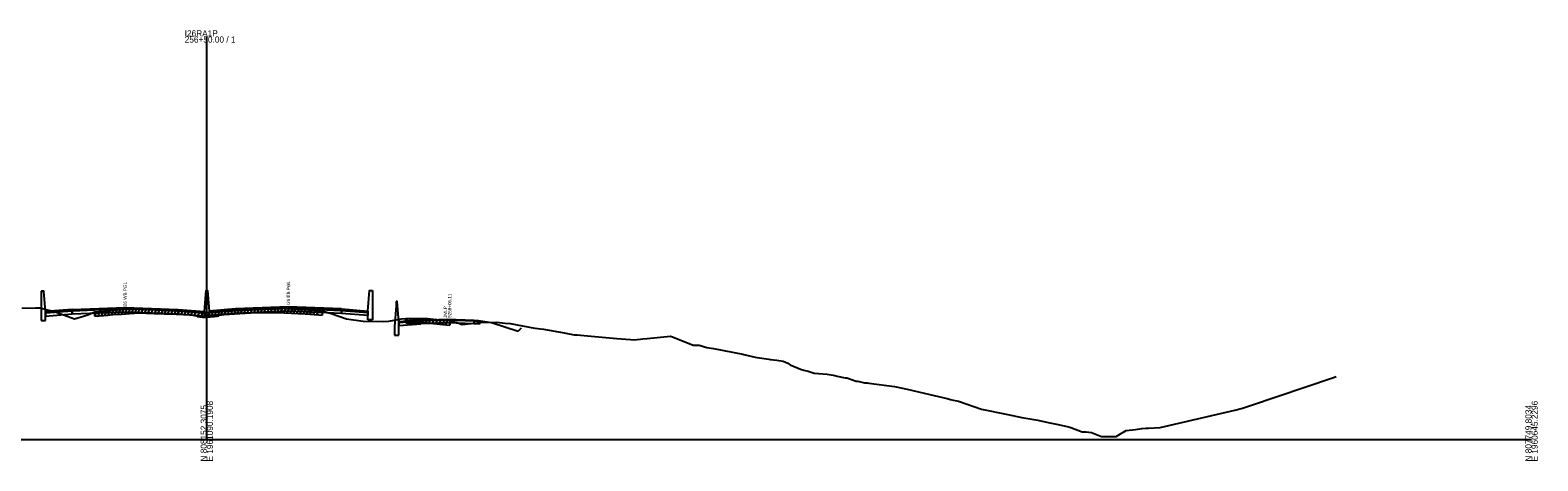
# Model space of a CAD drawing. Extents: x 1017 to 19997, y -1947 to 50737.
# Drawn here: x 10520 to 11203, y 6490 to 6685 of the extents above; entities that cross this region are included whole.
import ezdxf

# ---------------------------------------------------------------- set-up
doc = ezdxf.new("R2010")
doc.units = 0
for name, color, linetype in [('RD_GPK_XS_Cell', 7, 'Continuous'), ('RD_XS_Base', 7, 'Continuous'), ('RD_XS_ExGround', 7, 'Continuous'), ('RD_XS_ExPaveRet', 7, 'Continuous'), ('RD_XS_Greenside', 7, 'Continuous'), ('RD_XS_MedBWall', 7, 'Continuous'), ('RD_XS_Pave', 7, 'Continuous'), ('RD_XS_PaveOvlay', 7, 'Continuous'), ('RD_XS_TieSlope', 7, 'Continuous'), ('RD_XS_TX_Notes', 7, 'Continuous')]:
    doc.layers.add(name, color=color, linetype=linetype)

msp = doc.modelspace()

# ---------------------------------------------------------------- linework, layer by layer
at = {"layer": 'RD_GPK_XS_Cell'}
for p, q in [((10600, 6500), (10600, 6682.5)), ((10000, 6500), (10600, 6500)), ((10600, 6500), (11200, 6500))]:
    msp.add_line(p, q, dxfattribs=at)
at = {"layer": 'RD_XS_Base'}
for points in [[(10539, 6558.15), (10527, 6557.19)], [(10527, 6557.19), (10527, 6555.85)], [(10527, 6555.85), (10539, 6556.81)], [(10539, 6556.81), (10539, 6558.15)], [(10539.05, 6556.81), (10539, 6556.81)], [(10539.05, 6558.15), (10539.05, 6556.81)], [(10539.05, 6556.81), (10563, 6557.78), (10587, 6556.81)], [(10587, 6556.81), (10587, 6558.15)], [(10599, 6557.21), (10587, 6558.15)], [(10587, 6556.81), (10599, 6555.87)], [(10599, 6555.87), (10599, 6557.21)], [(10601, 6556.15), (10601, 6557.49)], [(10613, 6557.09), (10601, 6556.15)], [(10613, 6557.09), (10613, 6558.43)], [(10660.95, 6557.1), (10637, 6558.06), (10613, 6557.09)], [(10660.95, 6557.1), (10660.95, 6558.44)], [(10661, 6557.09), (10660.95, 6557.1)], [(10661, 6558.43), (10661, 6557.09)], [(10661, 6558.43), (10673, 6557.47)], [(10661, 6557.09), (10661, 6558.43)], [(10673, 6556.13), (10661, 6557.09)], [(10673, 6557.47), (10673, 6556.13)], [(10697, 6553.69), (10687, 6552.89)], [(10687, 6552.89), (10687, 6551.55)], [(10687, 6551.55), (10697, 6552.35)], [(10697, 6553.69), (10709, 6554.17), (10721, 6553.69)], [(10697, 6552.35), (10697, 6553.69)], [(10721, 6552.37), (10709, 6552.83), (10697, 6552.35)], [(10721, 6553.69), (10721, 6552.37)], [(10721, 6553.69), (10723, 6553.61), (10723.5, 6553.59)], [(10723.5, 6552.25), (10721, 6552.37)], [(10723.5, 6553.59), (10723.5, 6552.25)]]:
    msp.add_lwpolyline(points, dxfattribs=at)
at = {"layer": 'RD_XS_ExGround'}
msp.add_lwpolyline([(10516.19, 6559.5), (10522.47, 6559.64), (10524.54, 6559.63), (10531.74, 6557.7), (10540.05, 6554.67), (10544.2, 6555.89), (10546.13, 6556.41), (10546.91, 6556.72), (10547.24, 6556.88), (10548.18, 6557.3), (10549.34, 6557.8), (10555.13, 6558.3), (10557.39, 6558.51), (10561.37, 6558.77), (10569.11, 6559.29), (10576.15, 6559.06), (10580.8, 6558.9), (10586.15, 6558.66), (10592.78, 6558.36), (10594.47, 6558.14), (10595.52, 6557.99), (10595.71, 6557.68), (10598.04, 6557.44), (10598.84, 6557.36), (10600, 6557.41), (10601.6, 6557.51), (10603.34, 6557.68), (10604.76, 6557.83), (10604.88, 6557.93), (10605.42, 6558), (10605.6, 6558.25), (10606.63, 6558.38), (10607.81, 6558.52), (10614.95, 6558.96), (10620, 6559.26), (10627.98, 6559.41), (10632.14, 6559.5), (10641.44, 6559.04), (10644.61, 6558.88), (10650.68, 6558.4), (10652.2, 6558.27), (10656.27, 6556.99), (10663.27, 6554.64), (10670.87, 6553.63), (10680.25, 6553.48), (10682.39, 6553.57), (10688.24, 6554.57), (10690.18, 6554.81), (10692.58, 6554.73), (10699.89, 6554.84), (10706.84, 6554.06), (10710.13, 6553.82), (10713.73, 6552.82), (10715.6, 6552.12), (10725.22, 6553.11), (10727.45, 6553.13), (10729.14, 6552.98), (10731.35, 6553.12), (10735.03, 6552.68), (10737.4, 6552.53), (10748.58, 6550.4), (10752.51, 6549.99), (10761.89, 6548.29), (10766.44, 6547.39), (10767.67, 6547.35), (10772.35, 6546.97), (10785.76, 6545.72), (10791.86, 6545.31), (10793.43, 6545.16), (10796.38, 6545.38), (10797.46, 6545.51), (10799.42, 6545.68), (10810.09, 6546.76), (10810.99, 6546.42), (10820.31, 6542.68), (10823.06, 6542.68), (10826.51, 6541.71), (10829.43, 6541.17), (10842.72, 6538.55), (10843.26, 6538.49), (10843.81, 6538.33), (10848.32, 6537.19), (10849.24, 6537.06), (10854.54, 6536.36), (10855.08, 6536.25), (10858.15, 6535.88), (10861.06, 6535.42), (10863.11, 6534.53), (10864.42, 6533.67), (10864.9, 6533.54), (10868.86, 6531.8), (10870.44, 6531.41), (10872.38, 6530.89), (10875.02, 6529.98), (10881.01, 6529.59), (10883.63, 6529.17), (10884.49, 6528.93), (10885.49, 6528.68), (10889.17, 6527.97), (10889.82, 6527.92), (10894.13, 6526.36), (10894.51, 6526.36), (10894.91, 6526.35), (10897.81, 6525.64), (10898.57, 6525.61), (10899.23, 6525.59), (10899.83, 6525.53), (10911.51, 6523.95), (10912.97, 6523.67), (10914.3, 6523.36), (10917.27, 6522.82), (10927.43, 6520.34), (10933.29, 6519.02), (10935.28, 6518.52), (10936.82, 6518.12), (10937.98, 6517.86), (10939.66, 6517.53), (10940.41, 6517.37), (10950.85, 6513.71), (10962.78, 6511.28), (10969.06, 6509.94), (10976.37, 6508.67), (10981.12, 6507.65), (10985.58, 6506.76), (10990.21, 6505.75), (10990.93, 6505.58), (10991.38, 6505.43), (10996.52, 6503.38), (10998.28, 6503.47), (11000.62, 6503.18), (11005.17, 6501.38), (11006.2, 6501.38), (11008.43, 6501.39), (11010.93, 6501.39), (11011.85, 6501.4), (11013.76, 6502.58), (11016.36, 6504.03), (11020.6, 6504.48), (11023.46, 6504.92), (11025.36, 6505.11), (11026.45, 6505.17), (11031.76, 6505.47), (11065.55, 6513.2), (11069.04, 6514.11), (11072.2, 6515.19), (11110.27, 6528.11), (11111.52, 6528.51)], dxfattribs=at)
at = {"layer": 'RD_XS_ExPaveRet'}
for p, q in [((10549.34, 6555.8), (10550.39, 6557.89)), ((10549.34, 6555.8), (10549.34, 6557.8)), ((10549.34, 6555.8), (10555.13, 6556.3)), ((10550.84, 6555.93), (10551.89, 6558.02)), ((10552.34, 6556.06), (10553.39, 6558.15)), ((10553.84, 6556.19), (10554.89, 6558.28)), ((10555.13, 6556.3), (10557.39, 6556.51)), ((10555.34, 6556.32), (10556.39, 6558.42)), ((10556.84, 6556.46), (10557.88, 6558.54)), ((10557.39, 6556.51), (10561.37, 6556.77)), ((10558.34, 6556.57), (10559.37, 6558.64)), ((10559.84, 6556.67), (10560.87, 6558.74)), ((10561.34, 6556.77), (10562.37, 6558.84)), ((10561.37, 6556.77), (10569.11, 6557.29)), ((10562.84, 6556.87), (10563.87, 6558.94)), ((10564.34, 6556.97), (10565.37, 6559.04)), ((10565.84, 6557.07), (10566.87, 6559.14)), ((10567.34, 6557.17), (10568.37, 6559.24)), ((10568.84, 6557.27), (10569.84, 6559.26)), ((10569.11, 6557.29), (10576.15, 6557.06)), ((10570.34, 6557.25), (10571.32, 6559.22)), ((10571.84, 6557.2), (10572.82, 6559.17)), ((10573.34, 6557.15), (10574.32, 6559.12)), ((10574.84, 6557.1), (10575.82, 6559.07)), ((10576.15, 6557.06), (10580.8, 6556.9)), ((10576.34, 6557.06), (10577.32, 6559.02)), ((10577.84, 6557), (10578.82, 6558.97)), ((10579.34, 6556.95), (10580.32, 6558.91)), ((10580.8, 6556.9), (10586.15, 6556.66)), ((10580.84, 6556.9), (10581.82, 6558.85)), ((10582.34, 6556.83), (10583.32, 6558.78)), ((10583.84, 6556.76), (10584.82, 6558.72)), ((10585.34, 6556.69), (10586.32, 6558.65)), ((10586.15, 6556.66), (10592.78, 6556.36)), ((10586.84, 6556.62), (10587.82, 6558.58)), ((10588.34, 6556.56), (10589.32, 6558.51)), ((10589.84, 6556.49), (10590.82, 6558.44)), ((10591.34, 6556.42), (10592.32, 6558.38)), ((10592.78, 6556.36), (10594.47, 6556.14)), ((10592.84, 6556.35), (10593.78, 6558.23)), ((10594.34, 6556.15), (10595.28, 6558.03)), ((10594.47, 6556.14), (10595.52, 6555.99)), ((10595.52, 6555.99), (10595.71, 6555.68)), ((10595.71, 6555.68), (10598.04, 6555.44)), ((10595.84, 6555.67), (10596.79, 6557.57)), ((10597.34, 6555.51), (10598.29, 6557.42)), ((10598.04, 6555.44), (10598.84, 6555.36)), ((10598.84, 6555.36), (10599.86, 6557.41)), ((10598.84, 6555.36), (10600, 6555.41)), ((10600, 6555.41), (10601.6, 6555.51)), ((10600.34, 6555.43), (10601.37, 6557.49)), ((10601.6, 6555.51), (10603.34, 6555.68)), ((10601.84, 6555.53), (10602.89, 6557.64)), ((10603.34, 6555.68), (10604.39, 6557.79)), ((10603.34, 6555.68), (10604.76, 6555.83)), ((10604.76, 6555.83), (10604.88, 6555.93)), ((10604.84, 6555.89), (10606.05, 6558.31)), ((10604.88, 6555.93), (10605.42, 6556)), ((10605.42, 6556), (10605.6, 6556.25)), ((10605.6, 6556.25), (10606.63, 6556.38)), ((10606.34, 6556.34), (10607.4, 6558.47)), ((10606.63, 6556.38), (10607.81, 6556.52)), ((10607.81, 6556.52), (10614.95, 6556.96)), ((10607.84, 6556.52), (10608.87, 6558.58)), ((10609.34, 6556.61), (10610.37, 6558.67)), ((10610.84, 6556.7), (10611.87, 6558.77)), ((10612.34, 6556.8), (10613.37, 6558.86)), ((10613.84, 6556.89), (10614.87, 6558.95)), ((10614.95, 6556.96), (10620, 6557.26)), ((10615.34, 6556.98), (10616.37, 6559.04)), ((10616.84, 6557.07), (10617.87, 6559.13)), ((10618.34, 6557.16), (10619.37, 6559.23)), ((10619.84, 6557.25), (10620.85, 6559.28)), ((10620, 6557.26), (10627.98, 6557.41)), ((10621.34, 6557.29), (10622.35, 6559.31)), ((10622.84, 6557.32), (10623.85, 6559.33)), ((10624.34, 6557.34), (10625.35, 6559.36)), ((10625.84, 6557.37), (10626.85, 6559.39)), ((10627.34, 6557.4), (10628.35, 6559.42)), ((10627.98, 6557.41), (10632.14, 6557.5)), ((10628.84, 6557.43), (10629.85, 6559.45)), ((10630.34, 6557.46), (10631.35, 6559.48)), ((10631.84, 6557.49), (10632.83, 6559.46)), ((10632.14, 6557.5), (10641.44, 6557.04)), ((10633.34, 6557.44), (10634.32, 6559.39)), ((10634.84, 6557.36), (10635.82, 6559.32)), ((10636.34, 6557.29), (10637.32, 6559.24)), ((10637.84, 6557.22), (10638.82, 6559.17)), ((10639.34, 6557.14), (10640.32, 6559.1)), ((10640.84, 6557.07), (10641.82, 6559.02)), ((10641.44, 6557.04), (10644.61, 6556.88)), ((10642.34, 6557), (10643.31, 6558.95)), ((10643.84, 6556.92), (10644.81, 6558.86)), ((10644.61, 6556.88), (10650.68, 6556.4)), ((10645.34, 6556.82), (10646.3, 6558.75)), ((10646.84, 6556.7), (10647.8, 6558.63)), ((10648.34, 6556.58), (10649.3, 6558.51)), ((10649.84, 6556.46), (10650.8, 6558.39)), ((10650.68, 6556.4), (10652.2, 6556.27)), ((10652.2, 6558.27), (10652.2, 6556.27)), ((10690.18, 6552.81), (10690.18, 6554.81)), ((10690.18, 6552.81), (10691.16, 6554.78)), ((10690.18, 6552.81), (10692.58, 6552.73)), ((10691.68, 6552.76), (10692.66, 6554.73)), ((10692.58, 6552.73), (10699.89, 6552.84)), ((10693.18, 6552.74), (10694.19, 6554.75)), ((10694.68, 6552.76), (10695.69, 6554.78)), ((10696.18, 6552.78), (10697.19, 6554.8)), ((10697.68, 6552.81), (10698.69, 6554.82)), ((10699.18, 6552.83), (10700.17, 6554.81)), ((10699.89, 6552.84), (10706.84, 6552.06)), ((10700.68, 6552.75), (10701.63, 6554.65)), ((10702.18, 6552.58), (10703.13, 6554.48)), ((10703.68, 6552.41), (10704.63, 6554.31)), ((10705.18, 6552.24), (10706.13, 6554.14)), ((10706.68, 6552.08), (10707.64, 6554)), ((10706.84, 6552.06), (10710.13, 6551.82)), ((10708.18, 6551.96), (10709.15, 6553.89)), ((10710.13, 6553.82), (10710.13, 6551.82))]:
    msp.add_line(p, q, dxfattribs=at)
at = {"layer": 'RD_XS_Greenside'}
for points in [[(10723, 6553.92), (10729, 6552.96)], [(10729, 6552.96), (10741, 6548.96)]]:
    msp.add_lwpolyline(points, dxfattribs=at)
at = {"layer": 'RD_XS_MedBWall'}
for points in [[(10527, 6557.87), (10526.25, 6567.21), (10525, 6567.21)], [(10525, 6567.21), (10525, 6553.87)], [(10599, 6557.87), (10599.75, 6567.49), (10600.25, 6567.49), (10601, 6558.15)], [(10673, 6558.15), (10673.75, 6567.49), (10675, 6567.49)], [(10675, 6567.49), (10675, 6554.15)], [(10687, 6553.2), (10686.25, 6562.54), (10685.75, 6562.54)], [(10685.75, 6562.54), (10685.75, 6560.54)], [(10527, 6553.87), (10527, 6557.87)], [(10599, 6555.87), (10599, 6557.87)], [(10601, 6555.87), (10599, 6555.87)], [(10601, 6558.15), (10601, 6555.87)], [(10673, 6554.15), (10673, 6558.15)], [(10685.75, 6560.54), (10685, 6551.2)], [(10525, 6553.87), (10527, 6553.87)], [(10675, 6554.15), (10673, 6554.15)], [(10685, 6551.2), (10685, 6547.2)], [(10687, 6547.2), (10687, 6553.2)], [(10685, 6547.2), (10687, 6547.2)]]:
    msp.add_lwpolyline(points, dxfattribs=at)
at = {"layer": 'RD_XS_Pave'}
for points in [[(10539, 6558.49), (10527, 6557.53)], [(10527, 6557.53), (10527, 6557.19)], [(10539, 6558.15), (10539, 6558.49)], [(10539.05, 6558.15), (10539, 6558.15)], [(10539.05, 6558.49), (10563, 6559.45), (10587, 6558.49)], [(10587, 6558.15), (10563, 6559.12), (10539.05, 6558.15)], [(10539.05, 6558.15), (10539.05, 6558.49)], [(10587, 6558.49), (10587, 6558.15)], [(10587, 6558.49), (10599, 6557.55)], [(10599, 6557.55), (10599, 6557.21)], [(10613, 6558.77), (10601, 6557.83)], [(10601, 6557.49), (10613, 6558.43)], [(10601, 6557.83), (10601, 6557.49)], [(10660.95, 6558.78), (10637, 6559.73), (10613, 6558.77)], [(10613, 6558.43), (10637, 6559.4), (10660.95, 6558.44)], [(10613, 6558.77), (10613, 6558.43)], [(10660.95, 6558.44), (10660.95, 6558.78)], [(10660.95, 6558.78), (10661, 6558.77)], [(10661, 6558.43), (10660.95, 6558.44)], [(10661, 6558.77), (10661, 6558.43)], [(10661, 6558.43), (10661, 6558.77)], [(10673, 6557.81), (10673, 6557.47)]]:
    msp.add_lwpolyline(points, dxfattribs=at)
at = {"layer": 'RD_XS_PaveOvlay'}
for points in [[(10539, 6558.83), (10527, 6557.87)], [(10527, 6557.87), (10527, 6557.53)], [(10539.05, 6558.83), (10539, 6558.83)], [(10539, 6558.83), (10539, 6558.49)], [(10539, 6558.49), (10539.05, 6558.49)], [(10539.05, 6558.83), (10563, 6559.79), (10587, 6558.83)], [(10539.05, 6558.49), (10539.05, 6558.83)], [(10587, 6558.83), (10587, 6558.49)], [(10587, 6558.83), (10599, 6557.87)], [(10599, 6557.87), (10599, 6557.55)], [(10613, 6559.11), (10601, 6558.15)], [(10601, 6558.15), (10601, 6557.83)], [(10660.95, 6559.11), (10637, 6560.07), (10613, 6559.11)], [(10613, 6559.11), (10613, 6558.77)], [(10660.95, 6558.78), (10660.95, 6559.11)], [(10660.95, 6559.11), (10661, 6559.11)], [(10661, 6559.11), (10661, 6558.77)], [(10661, 6559.11), (10673, 6558.15)], [(10661, 6558.77), (10661, 6559.11)], [(10673, 6557.81), (10661, 6558.77)], [(10673, 6558.15), (10673, 6557.81)], [(10697, 6554), (10687, 6553.2)], [(10687, 6552.89), (10697, 6553.69)], [(10687, 6553.2), (10687, 6552.89)], [(10697, 6554), (10709, 6554.48), (10721, 6554)], [(10721, 6553.69), (10709, 6554.17), (10697, 6553.69)], [(10697, 6553.69), (10697, 6554)], [(10721, 6554), (10721, 6553.69)], [(10721, 6554), (10723, 6553.92)], [(10723, 6553.61), (10721, 6553.69)], [(10723, 6553.92), (10723, 6553.61)]]:
    msp.add_lwpolyline(points, dxfattribs=at)
at = {"layer": 'RD_XS_TieSlope'}
msp.add_lwpolyline([(10741, 6548.96), (10742.57, 6550.54)], dxfattribs=at)

# ---------------------------------------------------------------- texts
at = {"layer": 'RD_GPK_XS_Cell'}
for s, p in [('I26RA1P', (10590, 6682.5)), ('256+50.00 / 1', (10590, 6679.7))]:
    msp.add_text(s, height=2.8, dxfattribs=at).set_placement(p)
for s, p in [('N 808152.3075', (10600, 6490)), ('E 1961090.1908', (10602.8, 6490)), ('N 807749.8034', (11200, 6490)), ('E 1960645.2296', (11202.8, 6490))]:
    msp.add_text(s, height=2.8, rotation=90, dxfattribs=at).set_placement(p)
at = {"layer": 'RD_XS_TX_Notes'}
for s, p in [('I26 WB PGL', (10563.75, 6559.79)), ('I26 EB PGL', (10637.75, 6560.8)), (' 9258+06.11', (10710.73, 6554.46)), (' JMLP', (10708.77, 6554.46))]:
    msp.add_text(s, height=1.5, rotation=90, dxfattribs=at).set_placement(p)

doc.saveas('drawing.dxf')
